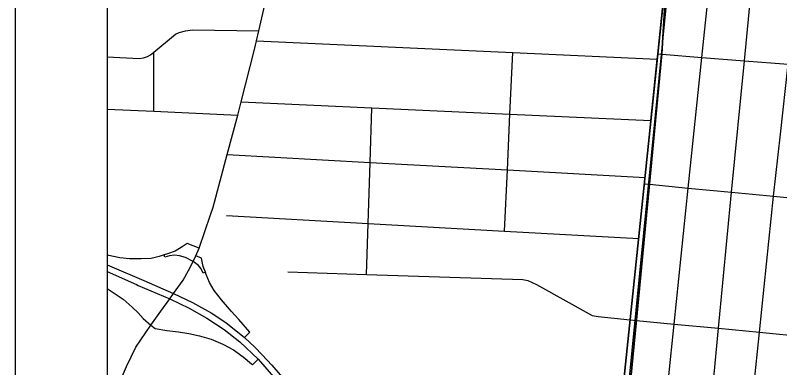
# Model space of a CAD drawing. Extents: x 0 to 34, y -3.9 to 26.2.
# Drawn here: x 2 to 2.832, y 15.411 to 15.794 of the extents above; entities that cross this region are included whole.
import ezdxf

# ---------------------------------------------------------------- set-up
doc = ezdxf.new("R2010")
doc.units = 0
for name, color, linetype in [('GM_X_City_Street', 7, 'Continuous'), ('GM_X_County_Road', 7, 'Continuous'), ('GM_X_Interchange_Ramps', 7, 'Continuous'), ('GM_X_Interstate_Route', 7, 'Continuous'), ('GM_X_Section', 7, 'Continuous'), ('GM_X_State_Route', 7, 'Continuous'), ('GM_X_State_Shield', 7, 'Continuous'), ('GM_X_US_Route', 7, 'Continuous'), ('SH_Data', 7, 'Continuous')]:
    doc.layers.add(name, color=color, linetype=linetype)

msp = doc.modelspace()

# ---------------------------------------------------------------- linework, layer by layer
at = {"layer": 'GM_X_City_Street'}
msp.add_line((2.15097, 15.68998), (2.15063, 15.75432), dxfattribs=at)
for points in [[(2.70483, 15.33968), (2.71716, 15.45871), (2.73247, 15.60653), (2.74734, 15.74858), (2.76787, 15.94473), (2.76817, 15.94764), (2.76828, 15.94863), (2.77729, 16.04261)], [(2.75413, 15.335), (2.76554, 15.45405), (2.7797, 15.60197), (2.79355, 15.74499), (2.81297, 15.94563)], [(2.79753, 15.33087), (2.8099, 15.44978), (2.82527, 15.59757), (2.83269, 15.66496), (2.84111, 15.74128), (2.8556, 15.8728)], [(2.1, 15.74926), (2.13501, 15.74732), (2.13959, 15.74796), (2.14407, 15.74964), (2.14727, 15.75155), (2.15063, 15.75432), (2.17421, 15.77379), (2.17844, 15.77572), (2.18513, 15.77748), (2.19277, 15.77842), (2.26508, 15.77753)], [(2.26257, 15.76672), (2.54141, 15.75384), (2.69872, 15.74658)], [(2.53258, 15.55981), (2.5356, 15.62619), (2.53836, 15.68694), (2.54141, 15.75384)], [(2.69932, 15.75232), (2.70399, 15.75196), (2.74734, 15.74858), (2.79355, 15.74499), (2.84111, 15.74128), (2.88947, 15.73752), (2.92148, 15.73503)], [(2.24595, 15.70015), (2.38799, 15.69374), (2.53836, 15.68694), (2.69183, 15.68002)], [(2.1, 15.69224), (2.15097, 15.68998), (2.24212, 15.68592)], [(2.38215, 15.51257), (2.38394, 15.56807), (2.38608, 15.6345), (2.38799, 15.69374)], [(2.23062, 15.64314), (2.38608, 15.6345), (2.5356, 15.62619), (2.68539, 15.61786)], [(2.6847, 15.61115), (2.69042, 15.6106), (2.73247, 15.60653), (2.7797, 15.60197), (2.82527, 15.59757), (2.87563, 15.5927), (2.94086, 15.5864)], [(2.2298, 15.57663), (2.38394, 15.56807), (2.53258, 15.55981), (2.67854, 15.5517)], [(2.29662, 15.51528), (2.38215, 15.51257), (2.55242, 15.50719), (2.55779, 15.50585), (2.56723, 15.50181), (2.62782, 15.46813), (2.63454, 15.46679), (2.66939, 15.46332)], [(2.66939, 15.46332), (2.67621, 15.46266), (2.71716, 15.45871), (2.76554, 15.45405), (2.8099, 15.44978), (2.86118, 15.44483), (2.91109, 15.44002), (2.96047, 15.43527), (3.01779, 15.42975), (3.02048, 15.43121), (3.02359, 15.43533), (3.02711, 15.44057), (3.0299, 15.44773), (3.08899, 15.44234), (3.09427, 15.44071), (3.1133, 15.42354)]]:
    msp.add_lwpolyline(points, dxfattribs=at)
at = {"layer": 'GM_X_County_Road'}
msp.add_lwpolyline([(2.63913, 15.16583), (2.64109, 15.186), (2.6429, 15.20475), (2.64386, 15.21216), (2.64516, 15.22224), (2.65719, 15.34421), (2.66939, 15.46332), (2.67854, 15.5517), (2.6847, 15.61115), (2.68539, 15.61786), (2.69183, 15.68002), (2.69872, 15.74658), (2.69932, 15.75232), (2.70481, 15.80543), (2.71041, 15.85947), (2.71512, 15.90494), (2.71976, 15.94981), (2.72649, 16.01601), (2.72742, 16.02516)], dxfattribs=at)
at = {"layer": 'GM_X_Interchange_Ramps'}
for points in [[(2.1, 18.79438), (2.1, 15.04777)], [(2.65703, 15.34555), (2.73034, 16.04808)], [(2.73034, 16.04808), (2.65703, 15.34555)], [(2.2, 15.54107), (2.18709, 15.54636), (2.18173, 15.54264), (2.17402, 15.53785), (2.16569, 15.53509), (2.16197, 15.53379), (2.15672, 15.53196), (2.14802, 15.52986), (2.13687, 15.52943), (2.12443, 15.52948), (2.11366, 15.53081), (2.10171, 15.53334), (2.1, 15.53382)], [(2.19357, 15.52673), (2.18536, 15.53089), (2.17857, 15.53273), (2.17341, 15.53343), (2.16778, 15.53285), (2.16279, 15.53143), (2.16197, 15.53379)], [(2.20698, 15.51511), (2.20452, 15.51417), (2.20227, 15.51853), (2.19923, 15.52236), (2.19357, 15.52673)], [(2.23505, 15.47274), (2.23318, 15.47485), (2.22435, 15.48491), (2.21646, 15.49514), (2.21149, 15.50377), (2.20791, 15.51266), (2.20698, 15.51511), (2.20461, 15.52136), (2.20269, 15.53033), (2.19639, 15.5328)], [(2.1, 15.49725), (2.10749, 15.49235), (2.11736, 15.48559), (2.12731, 15.47719), (2.13378, 15.47075), (2.13923, 15.4646), (2.14751, 15.45756)], [(2.24934, 15.44418), (2.25525, 15.44993), (2.24318, 15.46359), (2.23505, 15.47274)], [(2.14751, 15.45756), (2.15211, 15.45392), (2.16488, 15.45149), (2.17758, 15.45006), (2.1889, 15.44836), (2.20057, 15.44601), (2.21325, 15.44218), (2.22599, 15.43668), (2.23744, 15.43047), (2.24813, 15.42315), (2.25726, 15.41531), (2.25816, 15.41447), (2.26417, 15.42066)]]:
    msp.add_lwpolyline(points, dxfattribs=at)
at = {"layer": 'GM_X_Interstate_Route'}
for points in [[(2.1, 17.39463), (2.1, 14.1)], [(2.75527, 16.30893), (2.7414, 16.1674), (2.74089, 16.16057), (2.73723, 16.12453), (2.73183, 16.07143), (2.72625, 16.01654), (2.71953, 15.95034), (2.71488, 15.90546), (2.71017, 15.85999), (2.70375, 15.75248), (2.69018, 15.61112), (2.67598, 15.46318), (2.66454, 15.34401), (2.65321, 15.22598), (2.65166, 15.20982), (2.65159, 15.20916), (2.6509, 15.20193), (2.64717, 15.16309), (2.63857, 15.07347), (2.63256, 15.01095), (2.62653, 14.94809), (2.61658, 14.84442)], [(2.61658, 14.84442), (2.62653, 14.94809), (2.63256, 15.01095), (2.63857, 15.07347), (2.64717, 15.16309), (2.6509, 15.20193), (2.65159, 15.20916), (2.65166, 15.20982), (2.65321, 15.22598), (2.66454, 15.34401), (2.67598, 15.46318), (2.69018, 15.61112), (2.70375, 15.75248), (2.71017, 15.85999), (2.71488, 15.90546), (2.71953, 15.95034), (2.72625, 16.01654), (2.73183, 16.07143), (2.73723, 16.12453), (2.74089, 16.16057), (2.7414, 16.1674), (2.75527, 16.30893)]]:
    msp.add_lwpolyline(points, dxfattribs=at)
at = {"layer": 'GM_X_Section'}
msp.add_lwpolyline([(2.76326, 16.35538), (3.78177, 16.24865), (3.68487, 15.24697), (2.66316, 15.34581)], close=True, dxfattribs=at)
at = {"layer": 'GM_X_State_Route'}
msp.add_line((2.1, 15.51577), (2.13181, 15.5015), dxfattribs=at)
for points in [[(2.1, 15.52315), (2.10244, 15.52198), (2.13973, 15.50586), (2.17231, 15.49185), (2.19303, 15.48195), (2.21309, 15.47088), (2.22922, 15.46024), (2.24934, 15.44418)], [(2.13181, 15.5015), (2.13357, 15.50071), (2.16817, 15.48597)], [(2.16817, 15.48597), (2.18917, 15.47592), (2.20836, 15.46507), (2.22733, 15.45267), (2.24444, 15.4394), (2.26417, 15.42066), (2.32197, 15.35419), (2.33612, 15.33983), (2.33687, 15.33918)], [(2.24934, 15.44418), (2.2608, 15.43348), (2.26869, 15.42526), (2.27922, 15.41407), (2.32488, 15.36121), (2.33903, 15.34684), (2.36718, 15.32171), (2.38746, 15.30693), (2.40567, 15.2953), (2.42464, 15.28499), (2.44273, 15.27611), (2.46214, 15.26822), (2.48342, 15.26065), (2.50601, 15.25418), (2.54802, 15.24315), (2.58577, 15.23213), (2.64386, 15.21216), (2.65189, 15.20929), (2.7654, 15.16326), (2.78854, 15.1543), (2.83526, 15.13588)]]:
    msp.add_lwpolyline(points, dxfattribs=at)
at = {"layer": 'GM_X_State_Shield'}
msp.add_lwpolyline([(2.1, 16.38503), (2.1, 15.37159), (2.66316, 15.34581), (2.76326, 16.35538)], close=True, dxfattribs=at)
at = {"layer": 'GM_X_US_Route'}
msp.add_line((2.14751, 15.45756), (2.15838, 15.47251), dxfattribs=at)
for points in [[(2.19357, 15.52673), (2.19639, 15.5328), (2.2, 15.54107), (2.21261, 15.57759), (2.21524, 15.58594), (2.23062, 15.64314), (2.24212, 15.68592), (2.24595, 15.70015), (2.26036, 15.75718), (2.26257, 15.76672), (2.26508, 15.77753), (2.27684, 15.82828), (2.28071, 15.84498), (2.29428, 15.90349), (2.29636, 15.91249), (2.30645, 15.95732), (2.30846, 15.96626), (2.3222, 16.02736), (2.33102, 16.06653), (2.34627, 16.13434), (2.34853, 16.14374), (2.36315, 16.20462), (2.37755, 16.26463), (2.38636, 16.30131)], [(2.15838, 15.47251), (2.16817, 15.48597), (2.17231, 15.49185), (2.18262, 15.50647), (2.1886, 15.51678), (2.19357, 15.52673)], [(2.1, 15.34886), (2.10155, 15.35444), (2.11141, 15.38979), (2.12105, 15.4126), (2.1311, 15.43362), (2.14751, 15.45756)]]:
    msp.add_lwpolyline(points, dxfattribs=at)
at = {"layer": 'SH_Data'}
msp.add_line((2, 21), (2, 14), dxfattribs=at)

doc.saveas('drawing.dxf')
